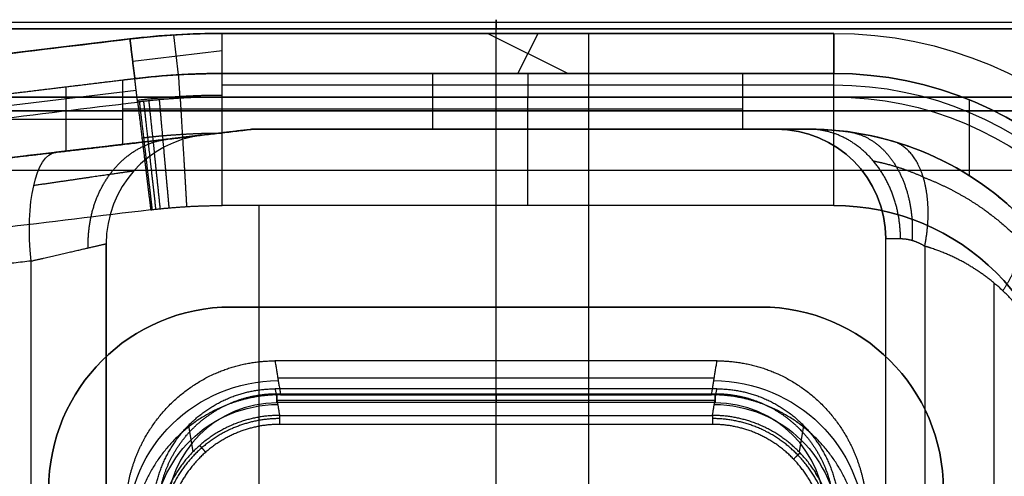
# Model space of a CAD drawing. Header units: millimetres. Extents: x -380 to 381, y -251 to 250.
# Tile 642 of 656: x -52 to 56, y 200 to 250. Entities that reach past the tile are written whole.
import ezdxf

# ---------------------------------------------------------------- set-up
doc = ezdxf.new("R2010")
doc.units = ezdxf.units.MM
doc.layers.add('Standard', color=18, linetype='Continuous', true_color=0x000000)

msp = doc.modelspace()

# ---------------------------------------------------------------- linework, layer by layer
at = {"layer": 'Standard', "color": 18, "true_color": 0x000000}
for p, q in [((378.5, 250.2, 0.81), (-378.5, 250.2, 0.81)), ((0, 209.5, 4), (0, 249.5, 4)), ((0, 209.5), (0, 249.5)), ((-24, 208.8, 0.81), (24, 208.8, 0.81))]:
    msp.add_line(p, q, dxfattribs=at)
at = {"layer": 'Standard', "color": 253, "true_color": 0xa1a1a1}
for p, q in [((-40.09, 248.39, -171), (-306.69, 216.13, -171)), ((-40.09, 248.39, -167.25), (-306.69, 216.13, -167.25)), ((-40.09, 248.39, -164.5), (-40.09, 248.39, -170)), ((-35.33, 248.83, -172), (-34.8, 244.46, -172)), ((-35.33, 248.83, -164.5), (-34.8, 244.46, -164.5)), ((37, 249, -171), (-30, 249, -171)), ((37, 249, -167.25), (-30, 249, -167.25)), ((-0.91, 249, -172), (7.91, 244.6, -172)), ((-0.91, 249, -164.5), (7.91, 244.6, -164.5)), ((2.4, 244.6, -172), (4.6, 249, -172)), ((2.4, 244.6, -164.5), (4.6, 249, -164.5)), ((3.5, 249, -170), (3.5, 249, -172)), ((3.5, 249, -170), (3.5, 249, -164.5)), ((10.13, 249, -170), (10.13, -224, -170)), ((10.13, 249, -170), (10.13, -224, -170)), ((-39.79, 245.94, -172), (-30, 247.12, -172)), ((-39.79, 245.94, -164.5), (-30, 247.12, -164.5)), ((-39.56, 244.02, -143.15), (-306.16, 211.76, -143.15)), ((23.23, 244.6, -145.13), (-30, 244.6, -145.13)), ((-6.93, 238.5, -134.15), (-6.93, 244.6, -134.15)), ((3.5, 244.6, -172), (3.5, 242.02, -191.57)), ((3.5, 244.6, -164.5), (3.5, 244.6, -137.95)), ((-39.41, 242.74, -181.78), (-306, 210.48, -181.78)), ((-47.08, 236.09, -121.8), (-47.08, 243.11, -121.8)), ((37, 243.31, -181.78), (-30, 243.31, -181.78)), ((-372, 242, -6.25), (372, 242, -6.25)), ((-365, 242, -20), (365, 242, -20)), ((0, 219, -12.5), (0, 242, -12.5)), ((0, 240.5, -27.5), (0, 242, -27.5)), ((0, 242, -12.5), (0, 242, -27.5)), ((0, 242, -12.5), (0, 242)), ((0, 240.5, -12.5), (0, 242, -12.5)), ((0, 234), (0, 242)), ((51.87, 233.38, -146.5), (51.87, 241.7, -146.5)), ((-370.5, 240.5, -7), (370.5, 240.5, -7)), ((-365, 240.5, -20.75), (365, 240.5, -20.75)), ((-40.86, 240.71, -121.8), (27, 240.71, -146.5)), ((0, 219, -14), (0, 240.5, -14)), ((0, 240.5, -14), (0, 240.5, -27.5)), ((0, 234, -1.5), (0, 240.5, -1.5)), ((0, 240.5, -12.5), (0, 240.5, -1.5)), ((-53.3, 239.61, -121.8), (-40.86, 239.61, -121.8)), ((-26.6, 238.5, -72.25), (-92.23, 230.79, -72.25)), ((34.22, 238.5, -82), (-26.6, 238.5, -82)), ((0, -111, -17.5), (0, 238.5, -17.5)), ((3.81, 238.5, -17.5), (3.81, 238.5, -138.06)), ((36.64, 238.41, -146.5), (36.64, 238.41, -38.54)), ((-92.23, 230.79, -59.9), (-48.22, 235.96, -43.88)), ((-364, 234, -0.75), (364, 234, -0.75)), ((0, 234, -1.5), (0, 234)), ((-25.96, 230.13, -202), (-25.96, -205.13, -202)), ((42.7, -99, -21), (42.7, 226.5, -21)), ((-42.7, -99, -19.18), (-42.7, 225.94, -19.18)), ((54.56, 102.01, -38.01), (54.56, 221.62, -38.01)), ((-29, 219, -13.25), (29, 219, -13.25)), ((0, 219, -12.5), (0, 219, -14))]:
    msp.add_line(p, q, dxfattribs=at)
at = {"layer": 'Standard', "color": 250, "true_color": 0x1e1e1e}
for p, q in [((0, 209.38, -17.5), (0, 213.1)), ((0, 210.03), (0, 213.1)), ((-23.9, 211.24, -8.75), (23.9, 211.24, -8.75)), ((0, 207.12, -13.71), (0, 210.03)), ((0, -107.38, -17.5), (0, 209.38, -17.5)), ((-23.95, 208.58, -6.85), (23.95, 208.58, -6.85)), ((-33.68, 206.03, 0), (-33.2, 203.12, -13.67)), ((0, 200, -14.5), (0, 206.14, -14.5)), ((33.68, 206.03, 0), (33.2, 203.12, -13.67))]:
    msp.add_line(p, q, dxfattribs=at)
at = {"layer": 'Standard', "color": 18, "true_color": 0x000000, "extrusion": (-1, 0, 0)}
for centre, start, end in [((-248, 2), 126.8699, 233.1301), ((-211, 2, -24), 306.8699, 53.1301)]:
    msp.add_arc(centre, 2.5, start, end, dxfattribs=at)
at = {"layer": 'Standard', "color": 253, "true_color": 0xa1a1a1, "extrusion": (0, 0, -1)}
for centre, radius, start, end in [((30, 164.96, 170), 84.04, 83.1012, 89.9985), ((30, 164.96, 171), 84.04, 83.1014, 89.9985), ((30, 164.97, 164.5), 84.03, 83.1012, 89.9986), ((30, 164.96, 167.25), 84.04, 83.1013, 89.9986), ((-37, 205, 172), 44, 90, 180), ((-37, 205, 170), 44, 90, 180), ((-37, 205, 171), 44, 90, 180), ((-37, 205, 164.5), 44, 90, 180), ((-37, 205, 170), 44, 90, 180), ((-37, 205, 167.25), 44, 90, 180), ((30, 164.97, 143.39), 79.63, 83.1013, 89.9986), ((-37, 205, 155.5), 39.6, 90, 180), ((-37, 205, 191.57), 37.02, 90, 180), ((-30.7, 226.5, 21), 12, 90, 180), ((-34.22, 205.5, 146.5), 33, 90, 184.2), ((-37, 205, 202), 25.13, 90, 180), ((29, 199, 12.5), 20, 0, 90), ((29, 199, 13.25), 20, 0, 90), ((-29, 199, 12.5), 20, 90, 180), ((-29, 199, 13.25), 20, 90, 180)]:
    msp.add_arc(centre, radius, start, end, dxfattribs=at)
at = {"layer": 'Standard', "color": 253, "true_color": 0xa1a1a1}
for centre, radius, start, end in [((-30, 164.97, -170), 84.03, 90.0014, 96.8988), ((-30, 164.97, -164.5), 79.63, 90.0013, 96.8988), ((37, 205, -172), 39.6, 0, 90), ((37, 205, -164.5), 39.6, 0, 90), ((37, 205, -146.5), 39.6, 0, 90), ((37, 205, -181.78), 38.31, 0, 90), ((30.7, 226.5, -24.5), 12, 0, 90), ((30.7, 226.5, -17.5), 12, 0, 90), ((34.22, 205.5, -91.47), 33, 355.8, 90), ((-30.7, 225.94, -17.5), 12, 96.7, 180), ((-30.7, 225.94, -20.86), 12, 96.7, 180), ((-30.7, 225.94, -19.18), 12, 96.7, 180), ((37, 205, -202), 25.13, 0, 90), ((-29, 199, -14), 20, 90, 180), ((29, 199, -14), 20, 0, 90)]:
    msp.add_arc(centre, radius, start, end, dxfattribs=at)
at = {"layer": 'Standard', "color": 253, "true_color": 0xa1a1a1, "extrusion": (1, 1.91729e-07, -2.52415e-08)}
msp.add_arc((230.13, -190, -30), 12, 270, 352.5, dxfattribs=at)
at = {"layer": 'Standard', "color": 253, "true_color": 0xa1a1a1, "extrusion": (1, 0, 0)}
for centre in [(230.13, -190, 3.5), (230.13, -190, 37)]:
    msp.add_arc(centre, 12, 270, 352.5, dxfattribs=at)
at = {"layer": 'Standard', "color": 253, "true_color": 0xa1a1a1, "extrusion": (0, 1, 0)}
msp.add_arc((-52.7, -24.5, 238.5), 22, 327.1178, 360, dxfattribs=at)
at = {"layer": 'Standard', "color": 253, "true_color": 0xa1a1a1, "extrusion": (0, -1, 0)}
for centre, radius in [((52.7, -24.5, -238.5), 22), ((52.7, -24.5, -226.5), 10)]:
    msp.add_arc(centre, radius, 180, 212.8822, dxfattribs=at)
at = {"layer": 'Standard', "color": 253, "true_color": 0xa1a1a1, "extrusion": (-0.934019, -0.109722, -0.339955)}
msp.add_arc((-227.97, -34.35, 34.07), 12, 92.2869, 180, dxfattribs=at)
at = {"layer": 'Standard', "color": 253, "true_color": 0xa1a1a1, "extrusion": (-1.33449e-06, -1, 0)}
msp.add_arc((52.7, -24.5, -226.5), 10, 180, 212.8822, dxfattribs=at)
at = {"layer": 'Standard', "color": 250, "true_color": 0x1e1e1e, "extrusion": (0.034138, -0.207791, -0.977577)}
for centre, radius in [((8.04, -193.11, -34.7), 16.5), ((8.04, -193.11, -36.26), 13.5)]:
    msp.add_arc(centre, radius, 189.5398, 279.1241, dxfattribs=at)
at = {"layer": 'Standard', "color": 250, "true_color": 0x1e1e1e, "extrusion": (-0.034138, -0.207791, -0.977577)}
for centre, radius in [((-8.04, -193.11, -34.7), 16.5), ((-8.04, -193.11, -36.26), 13.5)]:
    msp.add_arc(centre, radius, 260.8759, 350.4602, dxfattribs=at)
at = {"layer": 'Standard', "color": 18, "true_color": 0x000000, "extrusion": (1, 0, 0)}
for centre in [(211, 2, -24), (211, 2)]:
    msp.add_arc(centre, 2.5, 126.8699, 233.1301, dxfattribs=at)
at = {"layer": 'Standard', "color": 18, "true_color": 0x000000}
for centre, start, end in [((-24, 196.5, 2), 90, 180), ((24, 196.5, 2), 0, 90)]:
    msp.add_arc(centre, 12, start, end, dxfattribs=at)
at = {"layer": 'Standard', "color": 250, "true_color": 0x1e1e1e, "extrusion": (1, 0, 0)}
msp.add_arc((206.14, -13.5, 0), 1, 270, 348, dxfattribs=at)
at = {"layer": 'Standard', "color": 250, "true_color": 0x1e1e1e, "extrusion": (-1, -2.44646e-06, 5.25312e-07)}
msp.add_arc((-206.14, -13.5, -23.71), 1, 192, 270, dxfattribs=at)
at = {"layer": 'Standard', "color": 18, "true_color": 0x000000}
for points in [[(-378.5, 249.5, 4), (0, 249.5, 4), (378.5, 249.5, 4)], [(378.5, 249.5), (0, 249.5), (-378.5, 249.5)], [(-24, 209.5, 4), (0, 209.5, 4), (24, 209.5, 4)], [(-24, 209.5), (0, 209.5), (24, 209.5)]]:
    msp.add_open_spline(points, degree=2, dxfattribs=at)
at = {"layer": 'Standard', "color": 253, "true_color": 0xa1a1a1}
for points, degree in [([(-306.69, 216.13, -170), (-173.39, 232.26, -170), (-40.09, 248.39, -170)], 2), ([(-306.69, 216.13, -172), (-173.39, 232.26, -172), (-40.09, 248.39, -172)], 2), ([(-40.09, 248.39, -164.5), (-173.39, 232.26, -164.5), (-306.69, 216.13, -164.5)], 2), ([(-306.69, 216.13, -170), (-173.39, 232.26, -170), (-40.09, 248.39, -170)], 2), ([(-40.09, 248.39, -172), (-38.08, 248.63, -172), (-36.07, 248.82, -172), (-34.04, 248.94, -172), (-32.02, 249, -172), (-30, 249, -172)], 5), ([(-39.56, 244.02, -172), (-39.83, 246.21, -172), (-40.09, 248.39, -172)], 2), ([(-40.09, 248.39, -172), (-40.09, 248.39, -171), (-40.09, 248.39, -170)], 2), ([(-40.09, 248.39, -170), (-40.09, 248.39, -167.25), (-40.09, 248.39, -164.5)], 2), ([(-40.09, 248.39, -164.5), (-39.83, 246.21, -164.5), (-39.56, 244.02, -164.5)], 2), ([(-30, 249, -170), (3.5, 249, -170), (37, 249, -170)], 2), ([(-30, 244.6, -172), (-30, 246.8, -172), (-30, 249, -172)], 2), ([(-30, 249, -172), (3.5, 249, -172), (37, 249, -172)], 2), ([(-30, 249, -172), (-30, 249, -171), (-30, 249, -170)], 2), ([(-30, 244.6, -164.5), (-30, 246.8, -164.5), (-30, 249, -164.5)], 2), ([(-30, 249, -164.5), (3.5, 249, -164.5), (37, 249, -164.5)], 2), ([(-30, 249, -164.5), (-30, 249, -167.25), (-30, 249, -170)], 2), ([(-30, 249, -170), (3.5, 249, -170), (37, 249, -170)], 2), ([(37, 244.6, -172), (37, 246.8, -172), (37, 249, -172)], 2), ([(37, 249, -172), (37, 249, -171), (37, 249, -170)], 2), ([(37, 249, -164.5), (37, 246.8, -164.5), (37, 244.6, -164.5)], 2), ([(37, 249, -170), (37, 249, -167.25), (37, 249, -164.5)], 2), ([(-39.56, 244.02, -172), (-172.86, 227.89, -172), (-306.16, 211.76, -172)], 2), ([(-39.56, 244.02, -164.5), (-172.86, 227.89, -164.5), (-306.16, 211.76, -164.5)], 2), ([(-40.86, 243.87, -121.8), (-47.08, 243.11, -121.8), (-53.3, 242.36, -121.8)], 2), ([(-39.56, 244.02, -122.27), (-40.21, 243.94, -122.04), (-40.86, 243.87, -121.8)], 2), ([(-40.86, 236.82, -121.8), (-40.86, 240.35, -121.8), (-40.86, 243.87, -121.8)], 2), ([(-30, 244.6, -172), (-31.92, 244.6, -172), (-33.83, 244.54, -172), (-35.75, 244.43, -172), (-37.66, 244.25, -172), (-39.56, 244.02, -172)], 5), ([(-39.56, 244.02, -122.27), (-36.39, 244.41, -123.43), (-33.19, 244.6, -124.59), (-30, 244.6, -125.75)], 3), ([(-39.25, 241.47, -191.57), (-39.32, 241.98, -187.65), (-39.38, 242.49, -183.74), (-39.44, 243, -179.83), (-39.5, 243.51, -175.91), (-39.56, 244.02, -172)], 5), ([(-39.56, 244.02, -164.5), (-39.56, 244.02, -143.39), (-39.56, 244.02, -122.27)], 2), ([(-34.79, 244.46, -172), (-34.71, 243.17, -181.78), (-34.64, 241.88, -191.57)], 2), ([(-30, 242.02, -191.57), (-30, 243.31, -181.78), (-30, 244.6, -172)], 2), ([(37, 244.6, -172), (3.5, 244.6, -172), (-30, 244.6, -172)], 2), ([(-30, 244.6, -164.5), (3.5, 244.6, -164.5), (37, 244.6, -164.5)], 2), ([(-30, 244.6, -125.75), (-30, 244.6, -145.13), (-30, 244.6, -164.5)], 2), ([(27, 244.6, -146.5), (-1.5, 244.6, -136.13), (-30, 244.6, -125.75)], 2), ([(37, 244.6, -146.5), (32, 244.6, -146.5), (27, 244.6, -146.5)], 2), ([(27, 244.6, -146.5), (27, 241.55, -146.5), (27, 238.5, -146.5)], 2), ([(37, 242.02, -191.57), (37, 243.31, -181.78), (37, 244.6, -172)], 2), ([(37, 244.6, -164.5), (37, 244.6, -155.5), (37, 244.6, -146.5)], 2), ([(-372, 242, -12.5), (0, 242, -12.5), (372, 242, -12.5)], 2), ([(372, 242), (0, 242), (-372, 242)], 2), ([(365, 242, -12.5), (0, 242, -12.5), (-365, 242, -12.5)], 2), ([(365, 242, -27.5), (0, 242, -27.5), (-365, 242, -27.5)], 2), ([(-39.28, 241.68, -189.92), (-37.43, 241.9, -189.92), (-35.58, 242.07, -189.92), (-33.72, 242.18, -189.92), (-31.86, 242.24, -189.92), (-30, 242.24, -189.92)], 5), ([(-30, 242.02, -191.57), (3.5, 242.02, -191.57), (37, 242.02, -191.57)], 2), ([(-370.5, 240.5, -12.5), (0, 240.5, -12.5), (370.5, 240.5, -12.5)], 2), ([(370.5, 240.5, -1.5), (0, 240.5, -1.5), (-370.5, 240.5, -1.5)], 2), ([(-365, 240.5, -27.5), (0, 240.5, -27.5), (365, 240.5, -27.5)], 2), ([(365, 240.5, -14), (0, 240.5, -14), (-365, 240.5, -14)], 2), ([(-305.85, 209.2, -191.57), (-172.55, 225.33, -191.57), (-39.25, 241.47, -191.57)], 2), ([(-40.86, 236.82, -121.8), (-33.73, 237.66, -124.4), (-26.6, 238.5, -126.99)], 2), ([(-26.6, 238.5, -17.5), (-29.35, 238.18, -17.5), (-32.1, 237.85, -17.5)], 2), ([(30.7, 238.5, -17.5), (2.05, 238.5, -17.5), (-26.6, 238.5, -17.5)], 2), ([(-26.6, 238.5, -17.5), (-26.6, 238.5, -72.25), (-26.6, 238.5, -126.99)], 2), ([(-26.6, 238.5, -126.99), (0.2, 238.5, -136.75), (27, 238.5, -146.5)], 2), ([(27, 238.5, -146.5), (30.61, 238.5, -146.5), (34.22, 238.5, -146.5)], 2), ([(30.7, 238.5, -24.5), (30.7, 238.5, -21), (30.7, 238.5, -17.5)], 2), ([(34.22, 238.5, -146.5), (34.22, 238.5, -91.47), (34.22, 238.5, -36.44)], 2), ([(34.22, 238.5, -36.44), (36.2, 238.5, -38.39), (38.5, 238.34, -40.05), (40.95, 237.91, -41.42), (43.43, 237.19, -42.52)], 4), ([(-32.1, 237.85, -17.5), (-32.1, 237.85, -19.18), (-32.1, 237.85, -20.86)], 2), ([(-53.3, 235.36, -121.8), (-47.08, 236.09, -121.8), (-40.86, 236.82, -121.8)], 2), ([(46.96, 225.67, -32.69), (47.61, 228.96, -33.14), (47.56, 232.25, -34.57), (46.72, 234.99, -36.9), (45.24, 236.66, -39.71), (43.43, 237.19, -42.52)], 5), ([(-48.22, 235.96, -43.88), (-70.23, 233.37, -51.89), (-92.23, 230.79, -59.9)], 2), ([(46.8, 233.23, -36.07), (45.57, 233.8, -35.45), (44.38, 234.24, -34.71), (43.25, 234.57, -33.85), (42.23, 234.81, -32.89), (41.35, 234.99, -31.84)], 5), ([(-364, 234), (0, 234), (364, 234)], 2), ([(-364, 234, -1.5), (0, 234, -1.5), (364, 234, -1.5)], 2), ([(37, 230.13, -202), (3.5, 230.13, -202), (-30, 230.13, -202)], 2), ([(-37.82, 229.65, -202), (-171.12, 213.52, -202), (-304.42, 197.39, -202)], 2), ([(42.7, -99, -17.5), (42.7, 63.75, -17.5), (42.7, 226.5, -17.5)], 2), ([(42.7, -99, -24.5), (42.7, 63.75, -24.5), (42.7, 226.5, -24.5)], 2), ([(42.7, 226.5, -24.5), (42.7, 226.5, -21), (42.7, 226.5, -17.5)], 2), ([(44.3, 226.5, -29.93), (44.87, 226.5, -30.82), (45.54, 226.4, -31.57), (46.25, 226.12, -32.19), (46.96, 225.67, -32.69)], 4), ([(-50.92, 224.04, -32.61), (-48.07, 224.7, -31.57), (-45.53, 225.29, -29.66), (-43.64, 225.72, -27), (-42.7, 225.94, -23.93), (-42.7, 225.94, -20.86)], 5), ([(-42.7, 225.94, -20.86), (-42.7, 63.47, -20.86), (-42.7, -99, -20.86)], 2), ([(-42.7, -99, -17.5), (-42.7, 63.47, -17.5), (-42.7, 225.94, -17.5)], 2), ([(-42.7, 225.94, -17.5), (-42.7, 225.94, -19.18), (-42.7, 225.94, -20.86)], 2), ([(46.96, 225.67, -32.69), (46.96, 61.1, -32.69), (46.96, -103.47, -32.69)], 2), ([(-50.92, 224.04, -32.61), (-65.91, 222.28, -38.06), (-80.89, 220.52, -43.52)], 2), ([(-50.92, -103.97, -32.61), (-50.92, 60.04, -32.61), (-50.92, 224.04, -32.61)], 2), ([(-29, 219, -12.5), (0, 219, -12.5), (29, 219, -12.5)], 2), ([(-29, 219, -12.5), (-29, 219, -13.25), (-29, 219, -14)], 2), ([(29, 219, -14), (0, 219, -14), (-29, 219, -14)], 2), ([(29, 219, -12.5), (29, 219, -13.25), (29, 219, -14)], 2), ([(48, 12.62, -33.42), (55.03, 108.29, -38.34), (62.05, 203.96, -43.26)], 2), ([(67.14, 203.08, -146.5), (57.57, 72.79, -146.5), (48, -57.5, -146.5)], 2), ([(52.05, -2.36, -42.52), (59.59, 100.36, -47.8), (67.14, 203.08, -53.09)], 2)]:
    msp.add_open_spline(points, degree=degree, dxfattribs=at)
for points, knots in [([(-30, 242.02, -191.57), (-30.03, 242.02, -191.57), (-30.06, 242.02, -191.57), (-30.08, 242.02, -191.57), (-31.9, 242.02, -191.57), (-33.72, 241.97, -191.57), (-35.51, 241.86, -191.57), (-37.32, 241.7, -191.57), (-39.11, 241.48, -191.57), (-39.21, 241.47, -191.57), (-39.23, 241.47, -191.57), (-39.25, 241.47, -191.57)], [-9.278637, -9.278637, -9.278637, -9.278637, -9.278637, -9.278637, -9.137886, -9.137886, -9.137886, -0.11139, -0.11139, -0.11139, 0, 0, 0, 0, 0, 0]), ([(-32.1, 237.85, -20.86), (-32.1, 237.85, -21.81), (-32.15, 237.85, -22.77), (-32.24, 237.84, -23.72), (-32.64, 237.79, -26.47), (-33.44, 237.7, -29.15), (-34.12, 237.62, -30.86), (-35.8, 237.42, -34.13), (-38.05, 237.15, -37.03), (-39.32, 237.01, -38.37), (-41.73, 236.72, -40.5), (-44.45, 236.4, -42.21), (-45.67, 236.26, -42.85), (-46.93, 236.11, -43.41), (-48.22, 235.96, -43.88)], [-30.10992, -30.10992, -30.10992, -30.10992, -30.10992, -30.10992, -25.33359, -25.33359, -25.33359, -16.168035, -16.168035, -16.168035, -6.946716, -6.946716, -6.946716, 0, 0, 0, 0, 0, 0]), ([(-30, 238.04, -199.02), (-30.87, 238.04, -199.02), (-31.74, 238.03, -199.02), (-32.62, 238, -199.02), (-33.92, 237.94, -199.02), (-35.23, 237.85, -199.02), (-35.67, 237.82, -199.02), (-36.32, 237.77, -199.02), (-36.97, 237.71, -199.02), (-37.19, 237.68, -199.02), (-37.51, 237.65, -199.02), (-37.84, 237.62, -199.02), (-37.95, 237.61, -199.02), (-38.14, 237.58, -199.02), (-38.34, 237.56, -199.02), (-38.43, 237.55, -199.02), (-38.53, 237.54, -199.02), (-38.64, 237.53, -199.02), (-38.73, 237.51, -199.02), (-38.75, 237.51, -199.02), (-38.77, 237.51, -199.02)], [14.954069, 14.954069, 14.954069, 14.954069, 14.954069, 14.954069, 21.364302, 21.364302, 21.364302, 24.569418, 24.569418, 24.569418, 26.171976, 26.171976, 26.171976, 26.973255, 26.973255, 26.973255, 27.620624, 27.620624, 27.620624, 27.774522, 27.774522, 27.774522, 27.774522, 27.774522, 27.774522]), ([(38.58, 238.21, -39.91), (39.83, 238.05, -38.66), (41.03, 237.55, -37.42), (42.14, 236.75, -36.23), (44.04, 234.58, -34.07), (45.2, 231.53, -32.54), (45.56, 229.84, -31.97), (45.68, 228.08, -31.62), (45.56, 226.32, -31.5)], [0, 0, 0, 0, 0, 0, 6, 6, 6, 12, 12, 12, 12, 12, 12]), ([(43.43, 237.19, -42.52), (46.37, 236.34, -43.83), (49.23, 235.14, -45.11), (51.97, 233.59, -46.33), (56.63, 230.17, -48.4), (60.52, 225.71, -50.14), (62.08, 223.5, -50.83), (64.95, 218.4, -52.11), (66.67, 212.67, -52.88), (67.22, 209.49, -53.12), (67.37, 206.27, -53.19), (67.14, 203.08, -53.09)], [-46.842076, -46.842076, -46.842076, -46.842076, -46.842076, -46.842076, -29.794964, -29.794964, -29.794964, -15.858446, -15.858446, -15.858446, 0, 0, 0, 0, 0, 0]), ([(-39.67, 233.91, -20.86), (-39.67, 233.91, -22.73), (-39.94, 233.87, -24.6), (-40.49, 233.79, -26.42), (-42.22, 233.54, -30.1), (-44.98, 233.14, -33.07), (-46.72, 232.88, -34.39), (-48.63, 232.6, -35.4), (-50.64, 232.31, -36.06)], [70.056779, 70.056779, 70.056779, 70.056779, 70.056779, 70.056779, 85.678815, 85.678815, 85.678815, 103.795278, 103.795278, 103.795278, 103.795278, 103.795278, 103.795278]), ([(46.8, 233.23, -36.07), (49.22, 232.32, -37.52), (51.55, 231.13, -38.92), (53.77, 229.68, -40.25), (57.51, 226.56, -42.51), (60.59, 222.65, -44.38), (61.83, 220.75, -45.13), (64.09, 216.38, -46.5), (65.44, 211.53, -47.32), (65.86, 208.86, -47.58), (65.98, 206.15, -47.65), (65.8, 203.47, -47.54)], [26.988009, 26.988009, 26.988009, 26.988009, 26.988009, 26.988009, 47.353828, 47.353828, 47.353828, 64.003487, 64.003487, 64.003487, 82.949233, 82.949233, 82.949233, 82.949233, 82.949233, 82.949233]), ([(-37.82, 229.65, -202), (-37.81, 229.66, -202), (-37.79, 229.66, -202), (-37.71, 229.67, -202), (-36.19, 229.85, -202), (-34.66, 229.99, -202), (-33.14, 230.08, -202), (-31.61, 230.12, -202), (-30.07, 230.13, -202), (-30.05, 230.13, -202), (-30.02, 230.13, -202), (-30, 230.13, -202)], [0, 0, 0, 0, 0, 0, 0.094171, 0.094171, 0.094171, 7.726419, 7.726419, 7.726419, 7.845429, 7.845429, 7.845429, 7.845429, 7.845429, 7.845429]), ([(56.86, 229.51, -48.51), (57.32, 229.08, -47.26), (57.65, 228.49, -46.01), (57.82, 227.77, -44.8), (57.84, 226.1, -42.52), (57.24, 224.07, -40.64), (56.8, 223, -39.83), (56.21, 221.89, -39.17), (55.51, 220.78, -38.68)], [0, 0, 0, 0, 0, 0, 6, 6, 6, 12, 12, 12, 12, 12, 12])]:
    msp.add_open_spline(points, degree=5, knots=knots, dxfattribs=at)
at = {"layer": 'Standard', "color": 253, "true_color": 0xa1a1a1, "extrusion": (-0.994541, -0.104349, 2.44279e-10)}
msp.add_open_spline([(-38.04, 241.6, -191.57), (-38.01, 241.38, -193.28), (-37.96, 240.85, -194.95), (-37.87, 240.02, -196.51), (-37.64, 237.84, -199.26), (-37.33, 234.85, -201.07), (-37.16, 233.21, -201.69), (-36.98, 231.49, -202), (-36.8, 229.77, -202)], degree=5, knots=[0, 0, 0, 0, 0, 0, 6, 6, 6, 12, 12, 12, 12, 12, 12], dxfattribs=at)
at = {"layer": 'Standard', "color": 253, "true_color": 0xa1a1a1, "extrusion": (-0.995989, -0.089479, 8.21826e-10)}
msp.add_open_spline([(-36.89, 241.71, -191.57), (-36.87, 241.49, -193.28), (-36.83, 240.96, -194.95), (-36.75, 240.13, -196.51), (-36.56, 237.95, -199.26), (-36.29, 234.95, -201.07), (-36.14, 233.31, -201.69), (-35.98, 231.59, -202), (-35.83, 229.87, -202)], degree=5, knots=[0, 0, 0, 0, 0, 0, 6, 6, 6, 12, 12, 12, 12, 12, 12], dxfattribs=at)
at = {"layer": 'Standard', "color": 253, "true_color": 0xa1a1a1, "extrusion": (-0.998216, -0.059701, 1.52596e-09)}
msp.add_open_spline([(-34.6, 241.89, -191.57), (-34.58, 241.66, -193.28), (-34.55, 241.13, -194.95), (-34.5, 240.3, -196.51), (-34.37, 238.11, -199.26), (-34.19, 235.11, -201.07), (-34.09, 233.46, -201.69), (-33.99, 231.74, -202), (-33.89, 230.01, -202)], degree=5, knots=[0, 0, 0, 0, 0, 0, 6, 6, 6, 12, 12, 12, 12, 12, 12], dxfattribs=at)
at = {"layer": 'Standard', "color": 253, "true_color": 0xa1a1a1, "extrusion": (-0.992757, -0.12014, -5.83289e-07)}
msp.add_open_spline([(-39.25, 241.47, -191.57), (-39.2, 241.02, -194.99), (-39, 239.35, -198.26), (-38.65, 236.52, -200.76), (-38.24, 233.09, -202), (-37.82, 229.65, -202)], degree=5, dxfattribs=at)
at = {"layer": 'Standard', "color": 253, "true_color": 0xa1a1a1, "extrusion": (-0.993041, -0.117766, -3.80703e-12)}
msp.add_open_spline([(-39.07, 241.49, -191.57), (-39.04, 241.26, -193.28), (-38.98, 240.73, -194.95), (-38.88, 239.91, -196.51), (-38.63, 237.73, -199.26), (-38.27, 234.75, -201.07), (-38.08, 233.11, -201.69), (-37.87, 231.39, -202), (-37.67, 229.67, -202)], degree=5, knots=[0, 0, 0, 0, 0, 0, 6, 6, 6, 12, 12, 12, 12, 12, 12], dxfattribs=at)
at = {"layer": 'Standard', "color": 253, "true_color": 0xa1a1a1, "extrusion": (-0.993734, -0.111775, 7.15761e-11)}
msp.add_open_spline([(-38.61, 241.54, -191.57), (-38.58, 241.32, -193.28), (-38.52, 240.79, -194.95), (-38.43, 239.96, -196.51), (-38.19, 237.78, -199.26), (-37.85, 234.8, -201.07), (-37.67, 233.15, -201.69), (-37.47, 231.44, -202), (-37.28, 229.72, -202)], degree=5, knots=[0, 0, 0, 0, 0, 0, 6, 6, 6, 12, 12, 12, 12, 12, 12], dxfattribs=at)
at = {"layer": 'Standard', "color": 253, "true_color": 0xa1a1a1, "extrusion": (0.542914, 2.18186e-08, -0.839789)}
msp.add_open_spline([(44.3, 226.5, -29.93), (44.3, 230.27, -29.93), (43.06, 234.04, -30.73), (40.56, 237.02, -32.35), (37.39, 238.5, -34.4), (34.22, 238.5, -36.44)], degree=5, dxfattribs=at)
at = {"layer": 'Standard', "color": 253, "true_color": 0xa1a1a1, "extrusion": (0.536332, 0.063004, 0.841652)}
msp.add_open_spline([(-44.66, 225.48, -27.58), (-44.72, 227.25, -27.67), (-44.5, 229.01, -27.94), (-44.01, 230.69, -28.38), (-42.52, 233.74, -29.56), (-40.19, 235.92, -31.21), (-38.85, 236.73, -32.12), (-37.42, 237.23, -33.07), (-35.94, 237.4, -34.03)], degree=5, knots=[0, 0, 0, 0, 0, 0, 6, 6, 6, 12, 12, 12, 12, 12, 12], dxfattribs=at)
at = {"layer": 'Standard', "color": 253, "true_color": 0xa1a1a1, "extrusion": (-0.573576, -3.55968e-12, -0.819152)}
msp.add_open_spline([(62.05, 203.96, -43.26), (62.07, 204.16, -43.27), (62.08, 204.36, -43.27), (62.09, 204.56, -43.28), (62.16, 206.59, -43.34), (62, 208.63, -43.22), (61.64, 210.44, -42.97), (60.57, 213.88, -42.22), (58.84, 216.95, -41), (57.84, 218.36, -40.31), (55.53, 221.01, -38.69), (52.79, 223.08, -36.77), (51.29, 223.99, -35.72), (49.5, 224.83, -34.46), (47.65, 225.46, -33.17), (47.42, 225.53, -33.01), (47.19, 225.6, -32.85), (46.96, 225.67, -32.69)], degree=5, knots=[0, 0, 0, 0, 0, 0, 1.030916, 1.030916, 1.030916, 10.566278, 10.566278, 10.566278, 19.852, 19.852, 19.852, 29.82592, 29.82592, 29.82592, 31.210272, 31.210272, 31.210272, 31.210272, 31.210272, 31.210272], dxfattribs=at)
at = {"layer": 'Standard', "color": 250, "true_color": 0x1e1e1e}
for points, knots in [([(-40.6, 196.35), (-40.6, 199.31), (-39.97, 202.26, 0), (-38.7, 205.03, 0), (-35.45, 209.27, 0), (-30.88, 211.92, 0), (-28.72, 212.71, 0), (-26.46, 213.1), (-24.21, 213.1)], [-26.486932, -26.486932, -26.486932, -26.486932, -26.486932, -26.486932, -11.468409, -11.468409, -11.468409, 0, 0, 0, 0, 0, 0]), ([(24.21, 213.1), (26.46, 213.1), (28.72, 212.71, 0), (30.88, 211.92, 0), (35.45, 209.27, 0), (38.7, 205.03, 0), (39.97, 202.26, 0), (40.6, 199.31), (40.6, 196.35)], [-26.486932, -26.486932, -26.486932, -26.486932, -26.486932, -26.486932, -15.018523, -15.018523, -15.018523, 0, 0, 0, 0, 0, 0]), ([(-23.6, 209.38, -17.5), (-26.47, 209.38, -17.5), (-29.34, 208.74, -17.5), (-32.02, 207.46, -17.5), (-36.2, 204.15, -17.5), (-38.8, 199.55, -17.5), (-39.59, 197.3, -17.5), (-39.99, 194.97, -17.5), (-39.99, 192.63, -17.5)], [-26.484865, -26.484865, -26.484865, -26.484865, -26.484865, -26.484865, -11.875092, -11.875092, -11.875092, 0, 0, 0, 0, 0, 0]), ([(39.99, 192.63, -17.5), (39.99, 194.97, -17.5), (39.59, 197.3, -17.5), (38.8, 199.55, -17.5), (36.2, 204.15, -17.5), (32.02, 207.46, -17.5), (29.34, 208.74, -17.5), (26.47, 209.38, -17.5), (23.6, 209.38, -17.5)], [-26.484865, -26.484865, -26.484865, -26.484865, -26.484865, -26.484865, -14.609773, -14.609773, -14.609773, 0, 0, 0, 0, 0, 0]), ([(-23.71, 206.77, -14.28), (-25.57, 206.77, -14.28), (-27.42, 206.43, -14.28), (-29.2, 205.77, -14.28), (-32.8, 203.6, -14.27), (-35.34, 200.2, -14.25), (-36.32, 198.05, -14.24), (-36.81, 195.75, -14.23), (-36.82, 193.45, -14.22)], [49.369951, 49.369951, 49.369951, 49.369951, 49.369951, 49.369951, 63.989226, 63.989226, 63.989226, 81.953059, 81.953059, 81.953059, 81.953059, 81.953059, 81.953059]), ([(36.82, 193.45, -14.22), (36.81, 195.52, -14.23), (36.41, 197.58, -14.24), (35.62, 199.54, -14.25), (33.32, 203.09, -14.27), (29.85, 205.5, -14.28), (27.88, 206.35, -14.28), (25.8, 206.77, -14.28), (23.71, 206.77, -14.28)], [49.207129, 49.207129, 49.207129, 49.207129, 49.207129, 49.207129, 65.355517, 65.355517, 65.355517, 81.790161, 81.790161, 81.790161, 81.790161, 81.790161, 81.790161])]:
    msp.add_open_spline(points, degree=5, knots=knots, dxfattribs=at)
for points, degree in [([(-24.21, 213.1), (-23.9, 211.24, -8.75), (-23.6, 209.38, -17.5)], 2), ([(24.21, 213.1), (0, 213.1), (-24.21, 213.1)], 2), ([(23.6, 209.38, -17.5), (23.9, 211.24, -8.75), (24.21, 213.1)], 2), ([(-37.6, 196.33), (-37.6, 200.6), (-35.99, 204.87, 0), (-32.7, 208.33, 0), (-28.44, 210.03), (-24.19, 210.03)], 5), ([(-24.19, 210.03), (-23.95, 208.58, -6.85), (-23.71, 207.12, -13.71)], 2), ([(24.19, 210.03), (0, 210.03), (-24.19, 210.03)], 2), ([(-23.6, 209.38, -17.5), (0, 209.38, -17.5), (23.6, 209.38, -17.5)], 2), ([(23.71, 207.12, -13.71), (23.95, 208.58, -6.85), (24.19, 210.03)], 2), ([(24.19, 210.03), (28.44, 210.03), (32.7, 208.33, 0), (35.99, 204.87, 0), (37.6, 200.6), (37.6, 196.33)], 5), ([(-23.71, 207.12, -13.71), (-27.96, 207.12, -13.72), (-32.22, 205.42, -13.7), (-35.51, 201.97, -13.66), (-37.12, 197.72, -13.6), (-37.13, 193.45, -13.53)], 5), ([(-23.71, 207.12, -13.71), (0, 207.12, -13.71), (23.71, 207.12, -13.71)], 2), ([(37.13, 193.45, -13.53), (37.12, 197.72, -13.6), (35.51, 201.97, -13.66), (32.22, 205.42, -13.7), (27.96, 207.12, -13.72), (23.71, 207.12, -13.71)], 5), ([(-23.71, 206.14, -14.5), (-27.64, 206.14, -14.5), (-31.59, 204.56, -14.5), (-34.63, 201.37, -14.5), (-36.13, 197.41, -14.5), (-36.13, 193.45, -14.5)], 5), ([(23.71, 206.14, -14.5), (0, 206.14, -14.5), (-23.71, 206.14, -14.5)], 2), ([(36.13, 193.45, -14.5), (36.13, 197.41, -14.5), (34.63, 201.37, -14.5), (31.59, 204.56, -14.5), (27.64, 206.14, -14.5), (23.71, 206.14, -14.5)], 5), ([(-31.8, 203.09, -14.5), (-31.98, 203.3, -14.5), (-32.16, 203.51, -14.4), (-32.32, 203.69, -14.21), (-32.41, 203.79, -13.95), (-32.44, 203.83, -13.68)], 5), ([(32.59, 202.33, -14.5), (32.79, 202.53, -14.5), (32.99, 202.72, -14.4), (33.16, 202.88, -14.21), (33.27, 202.98, -13.95), (33.3, 203.01, -13.67)], 5)]:
    msp.add_open_spline(points, degree=degree, dxfattribs=at)
at = {"layer": 'Standard', "color": 18, "true_color": 0x000000}
for points, knots in [([(-37, 196.5, 4), (-37, 197.75, 4), (-36.85, 199.01, 4), (-36.55, 200.23, 4), (-35.6, 202.75, 4), (-34.04, 204.94, 4), (-33.06, 205.99, 4), (-30.83, 207.79, 4), (-28.21, 208.92, 4), (-26.83, 209.31, 4), (-25.42, 209.5, 4), (-24, 209.5, 4)], [0, 0, 0, 0, 0, 0, 6.315442, 6.315442, 6.315442, 13.451385, 13.451385, 13.451385, 20.586487, 20.586487, 20.586487, 20.586487, 20.586487, 20.586487]), ([(-37, 196.5), (-37, 197.75), (-36.85, 199.01), (-36.55, 200.23), (-35.6, 202.75), (-34.04, 204.94), (-33.06, 205.99), (-30.83, 207.79), (-28.21, 208.92), (-26.83, 209.31), (-25.42, 209.5), (-24, 209.5)], [-20.586487, -20.586487, -20.586487, -20.586487, -20.586487, -20.586487, -14.271045, -14.271045, -14.271045, -7.135102, -7.135102, -7.135102, 0, 0, 0, 0, 0, 0]), ([(24, 209.5, 4), (25.25, 209.5, 4), (26.51, 209.35, 4), (27.73, 209.05, 4), (30.25, 208.1, 4), (32.44, 206.54, 4), (33.49, 205.56, 4), (35.29, 203.33, 4), (36.42, 200.71, 4), (36.81, 199.33, 4), (37, 197.92, 4), (37, 196.5, 4)], [0, 0, 0, 0, 0, 0, 6.315442, 6.315442, 6.315442, 13.451385, 13.451385, 13.451385, 20.586487, 20.586487, 20.586487, 20.586487, 20.586487, 20.586487]), ([(24, 209.5), (25.25, 209.5), (26.51, 209.35), (27.73, 209.05), (30.25, 208.1), (32.44, 206.54), (33.49, 205.56), (35.29, 203.33), (36.42, 200.71), (36.81, 199.33), (37, 197.92), (37, 196.5)], [-20.586487, -20.586487, -20.586487, -20.586487, -20.586487, -20.586487, -14.271045, -14.271045, -14.271045, -7.135102, -7.135102, -7.135102, 0, 0, 0, 0, 0, 0])]:
    msp.add_open_spline(points, degree=5, knots=knots, dxfattribs=at)
at = {"layer": 'Standard', "color": 250, "true_color": 0x1e1e1e, "extrusion": (-1, -6.28978e-08, 7.76723e-08)}
msp.add_open_spline([(-23.71, 207.12, -13.71), (-23.71, 207.05, -14.04), (-23.71, 206.82, -14.34), (-23.71, 206.48, -14.5), (-23.71, 206.14, -14.5)], degree=4, dxfattribs=at)

doc.saveas('drawing.dxf')
